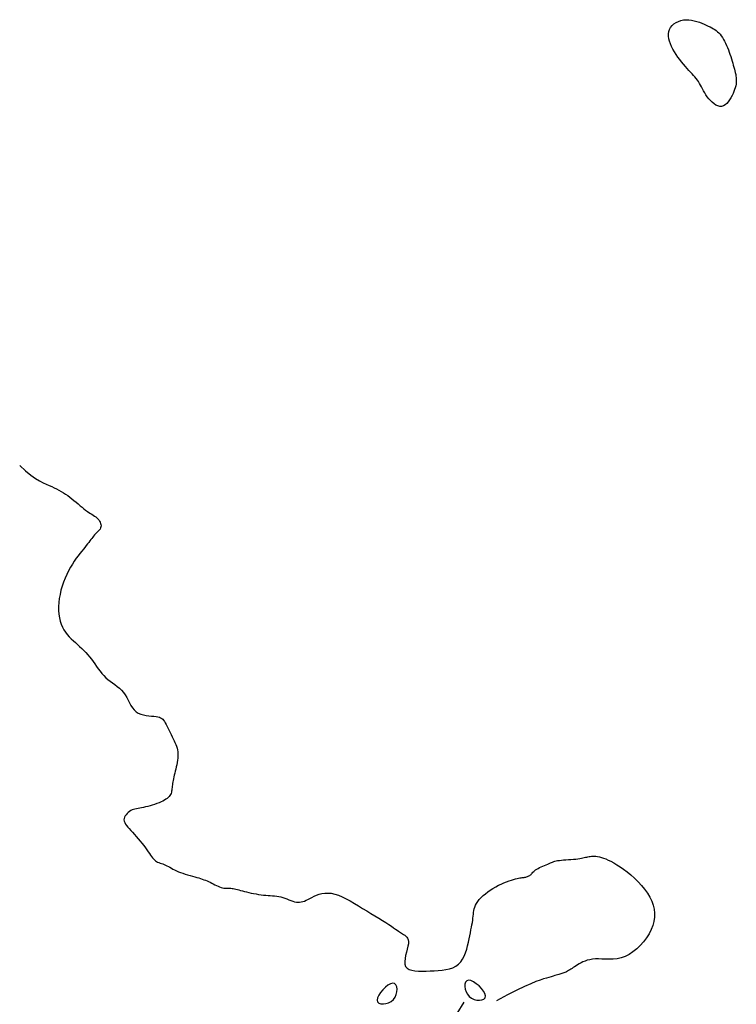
# Model space of a CAD drawing. Header units: millimetres. Extents: x 32690613 to 32693367, y 5343692 to 5344708.
# Tile 713 of 1009: x 32693247 to 32693269, y 5343759 to 5343790. Entities that reach past the tile are written whole.
import ezdxf

# ---------------------------------------------------------------- set-up
doc = ezdxf.new("R2010")
doc.units = ezdxf.units.MM
doc.header["$LTSCALE"] = 20
doc.layers.add('02-DGM_HL_493.50', color=112, linetype='Continuous')

msp = doc.modelspace()

# ---------------------------------------------------------------- linework, layer by layer
at = {"layer": '02-DGM_HL_493.50', "elevation": 493.5, "flags": 128}
for points in [[(32693267.965, 5343788.079), (32693267.909, 5343788.142), (32693267.852, 5343788.209), (32693267.793, 5343788.281), (32693267.735, 5343788.355), (32693267.678, 5343788.432), (32693267.623, 5343788.511), (32693267.572, 5343788.592), (32693267.525, 5343788.674), (32693267.482, 5343788.755), (32693267.447, 5343788.836), (32693267.418, 5343788.917), (32693267.397, 5343788.995), (32693267.386, 5343789.072), (32693267.385, 5343789.145), (32693267.395, 5343789.215), (32693267.417, 5343789.281), (32693267.453, 5343789.342), (32693267.499, 5343789.398), (32693267.556, 5343789.448), (32693267.621, 5343789.49), (32693267.693, 5343789.526), (32693267.77, 5343789.553), (32693267.851, 5343789.571), (32693267.934, 5343789.579), (32693268.017, 5343789.577), (32693268.1, 5343789.567), (32693268.182, 5343789.549), (32693268.263, 5343789.526), (32693268.341, 5343789.499), (32693268.415, 5343789.469), (32693268.486, 5343789.438), (32693268.552, 5343789.409), (32693268.613, 5343789.381), (32693268.67, 5343789.355), (32693268.722, 5343789.329), (32693268.77, 5343789.302), (32693268.815, 5343789.275), (32693268.858, 5343789.245), (32693268.898, 5343789.211), (32693268.937, 5343789.173), (32693268.974, 5343789.131), (32693269.011, 5343789.083), (32693269.046, 5343789.031), (32693269.08, 5343788.975), (32693269.112, 5343788.916), (32693269.143, 5343788.854), (32693269.173, 5343788.789), (32693269.202, 5343788.722), (32693269.229, 5343788.654), (32693269.254, 5343788.584), (32693269.278, 5343788.515), (32693269.301, 5343788.445), (32693269.323, 5343788.376), (32693269.343, 5343788.308), (32693269.363, 5343788.242), (32693269.381, 5343788.179), (32693269.399, 5343788.119), (32693269.415, 5343788.061), (32693269.43, 5343788.006), (32693269.443, 5343787.952), (32693269.455, 5343787.9), (32693269.463, 5343787.849), (32693269.47, 5343787.799), (32693269.473, 5343787.749), (32693269.474, 5343787.699), (32693269.471, 5343787.648), (32693269.464, 5343787.597), (32693269.454, 5343787.544), (32693269.44, 5343787.489), (32693269.422, 5343787.433), (32693269.4, 5343787.373), (32693269.374, 5343787.311), (32693269.343, 5343787.246), (32693269.307, 5343787.181), (32693269.268, 5343787.117), (32693269.225, 5343787.057), (32693269.179, 5343787.005), (32693269.129, 5343786.962), (32693269.077, 5343786.931), (32693269.022, 5343786.914), (32693268.965, 5343786.914), (32693268.907, 5343786.928), (32693268.848, 5343786.956), (32693268.79, 5343786.995), (32693268.734, 5343787.042), (32693268.68, 5343787.095), (32693268.629, 5343787.153), (32693268.582, 5343787.214), (32693268.541, 5343787.275), (32693268.503, 5343787.335), (32693268.469, 5343787.395), (32693268.437, 5343787.455), (32693268.407, 5343787.513), (32693268.377, 5343787.569), (32693268.346, 5343787.624), (32693268.314, 5343787.676), (32693268.28, 5343787.725), (32693268.243, 5343787.773), (32693268.203, 5343787.82), (32693268.161, 5343787.868), (32693268.116, 5343787.916), (32693268.068, 5343787.967), (32693268.018, 5343788.021)], [(32693258.916, 5343759.982), (32693258.847, 5343759.965), (32693258.77, 5343759.922), (32693258.689, 5343759.859), (32693258.611, 5343759.783), (32693258.541, 5343759.699), (32693258.485, 5343759.614), (32693258.448, 5343759.533), (32693258.436, 5343759.463), (32693258.453, 5343759.409), (32693258.494, 5343759.372), (32693258.555, 5343759.35), (32693258.628, 5343759.345), (32693258.709, 5343759.356), (32693258.791, 5343759.383), (32693258.868, 5343759.425), (32693258.935, 5343759.483), (32693258.987, 5343759.554), (32693259.023, 5343759.635), (32693259.044, 5343759.718), (32693259.048, 5343759.8), (32693259.038, 5343759.873), (32693259.012, 5343759.931), (32693258.971, 5343759.97)], [(32693261.767, 5343759.593), (32693261.749, 5343759.662), (32693261.706, 5343759.739), (32693261.643, 5343759.82), (32693261.567, 5343759.898), (32693261.483, 5343759.968), (32693261.398, 5343760.024), (32693261.317, 5343760.061), (32693261.247, 5343760.073), (32693261.193, 5343760.057), (32693261.156, 5343760.015), (32693261.135, 5343759.955), (32693261.13, 5343759.881), (32693261.141, 5343759.8), (32693261.168, 5343759.718), (32693261.21, 5343759.641), (32693261.267, 5343759.574), (32693261.338, 5343759.522), (32693261.419, 5343759.486), (32693261.503, 5343759.466), (32693261.584, 5343759.461), (32693261.657, 5343759.472), (32693261.716, 5343759.497), (32693261.754, 5343759.538)]]:
    msp.add_lwpolyline(points, close=True, dxfattribs=at)
for points in [[(32693247.453, 5343775.88), (32693247.636, 5343775.718), (32693247.796, 5343775.59), (32693247.937, 5343775.489), (32693248.06, 5343775.412), (32693248.17, 5343775.353), (32693248.267, 5343775.308), (32693248.356, 5343775.271), (32693248.437, 5343775.238), (32693248.515, 5343775.203), (32693248.589, 5343775.168), (32693248.661, 5343775.13), (32693248.73, 5343775.091), (32693248.797, 5343775.049), (32693248.863, 5343775.006), (32693248.928, 5343774.96), (32693248.992, 5343774.912), (32693249.057, 5343774.861), (32693249.121, 5343774.809), (32693249.184, 5343774.756), (32693249.247, 5343774.703), (32693249.308, 5343774.651), (32693249.368, 5343774.602), (32693249.425, 5343774.556), (32693249.48, 5343774.514), (32693249.533, 5343774.477), (32693249.582, 5343774.443), (32693249.629, 5343774.414), (32693249.673, 5343774.386), (32693249.714, 5343774.359), (32693249.753, 5343774.333), (32693249.789, 5343774.306), (32693249.823, 5343774.277), (32693249.854, 5343774.246), (32693249.882, 5343774.212), (32693249.906, 5343774.177), (32693249.926, 5343774.141), (32693249.941, 5343774.105), (32693249.951, 5343774.069), (32693249.954, 5343774.033), (32693249.951, 5343773.998), (32693249.94, 5343773.966), (32693249.923, 5343773.934), (32693249.902, 5343773.904), (32693249.876, 5343773.874), (32693249.847, 5343773.844), (32693249.816, 5343773.814), (32693249.785, 5343773.783), (32693249.755, 5343773.752), (32693249.725, 5343773.718), (32693249.697, 5343773.684), (32693249.669, 5343773.647), (32693249.639, 5343773.608), (32693249.609, 5343773.566), (32693249.576, 5343773.522), (32693249.54, 5343773.475), (32693249.501, 5343773.425), (32693249.457, 5343773.371), (32693249.409, 5343773.314), (32693249.358, 5343773.252), (32693249.304, 5343773.186), (32693249.247, 5343773.113), (32693249.19, 5343773.035), (32693249.131, 5343772.95), (32693249.072, 5343772.858), (32693249.014, 5343772.758), (32693248.957, 5343772.651), (32693248.902, 5343772.539), (32693248.85, 5343772.422), (32693248.802, 5343772.301), (32693248.759, 5343772.177), (32693248.722, 5343772.052), (32693248.692, 5343771.925), (32693248.669, 5343771.8), (32693248.655, 5343771.675), (32693248.648, 5343771.553), (32693248.649, 5343771.434), (32693248.657, 5343771.319), (32693248.673, 5343771.209), (32693248.697, 5343771.106), (32693248.728, 5343771.01), (32693248.766, 5343770.921), (32693248.811, 5343770.839), (32693248.862, 5343770.764), (32693248.917, 5343770.694), (32693248.976, 5343770.627), (32693249.038, 5343770.564), (32693249.102, 5343770.503), (32693249.167, 5343770.443), (32693249.232, 5343770.383), (32693249.296, 5343770.322), (32693249.36, 5343770.261), (32693249.423, 5343770.199), (32693249.485, 5343770.136), (32693249.545, 5343770.071), (32693249.603, 5343770.003), (32693249.659, 5343769.934), (32693249.713, 5343769.862), (32693249.765, 5343769.788), (32693249.817, 5343769.714), (32693249.869, 5343769.64), (32693249.922, 5343769.567), (32693249.977, 5343769.497), (32693250.036, 5343769.43), (32693250.098, 5343769.367), (32693250.165, 5343769.31), (32693250.236, 5343769.256), (32693250.309, 5343769.204), (32693250.381, 5343769.153), (32693250.453, 5343769.1), (32693250.521, 5343769.044), (32693250.586, 5343768.983), (32693250.644, 5343768.916), (32693250.696, 5343768.842), (32693250.742, 5343768.762), (32693250.785, 5343768.679), (32693250.827, 5343768.597), (32693250.87, 5343768.517), (32693250.917, 5343768.442), (32693250.969, 5343768.375), (32693251.029, 5343768.32), (32693251.098, 5343768.276), (32693251.174, 5343768.244), (32693251.255, 5343768.222), (32693251.339, 5343768.207), (32693251.421, 5343768.196), (32693251.501, 5343768.189), (32693251.576, 5343768.184), (32693251.642, 5343768.177), (32693251.698, 5343768.167), (32693251.746, 5343768.154), (32693251.785, 5343768.137), (32693251.819, 5343768.116), (32693251.849, 5343768.089), (32693251.875, 5343768.058), (32693251.901, 5343768.02), (32693251.927, 5343767.977), (32693251.955, 5343767.927), (32693251.984, 5343767.871), (32693252.015, 5343767.811), (32693252.046, 5343767.748), (32693252.078, 5343767.684), (32693252.109, 5343767.619), (32693252.14, 5343767.554), (32693252.17, 5343767.491), (32693252.198, 5343767.431), (32693252.225, 5343767.373), (32693252.249, 5343767.317), (32693252.27, 5343767.262), (32693252.288, 5343767.206), (32693252.302, 5343767.149), (32693252.312, 5343767.091), (32693252.317, 5343767.03), (32693252.317, 5343766.966), (32693252.312, 5343766.899), (32693252.304, 5343766.831), (32693252.293, 5343766.762), (32693252.279, 5343766.693), (32693252.264, 5343766.624), (32693252.249, 5343766.558), (32693252.233, 5343766.493), (32693252.218, 5343766.431), (32693252.204, 5343766.373), (32693252.191, 5343766.317), (32693252.179, 5343766.264), (32693252.168, 5343766.213), (32693252.159, 5343766.165), (32693252.151, 5343766.119), (32693252.144, 5343766.075), (32693252.14, 5343766.033), (32693252.136, 5343765.992), (32693252.132, 5343765.953), (32693252.128, 5343765.916), (32693252.122, 5343765.88), (32693252.114, 5343765.846), (32693252.104, 5343765.812), (32693252.089, 5343765.78), (32693252.07, 5343765.748), (32693252.047, 5343765.718), (32693252.018, 5343765.688), (32693251.985, 5343765.659), (32693251.946, 5343765.631), (32693251.902, 5343765.603), (32693251.852, 5343765.576), (32693251.796, 5343765.55), (32693251.735, 5343765.524), (32693251.669, 5343765.499), (32693251.6, 5343765.475), (32693251.529, 5343765.452), (32693251.458, 5343765.432), (32693251.387, 5343765.413), (32693251.319, 5343765.396), (32693251.255, 5343765.382), (32693251.195, 5343765.37), (32693251.14, 5343765.36), (32693251.089, 5343765.351), (32693251.041, 5343765.342), (32693250.996, 5343765.332), (32693250.952, 5343765.319), (32693250.911, 5343765.303), (32693250.87, 5343765.283), (32693250.829, 5343765.258), (32693250.79, 5343765.229), (32693250.754, 5343765.196), (32693250.721, 5343765.159), (32693250.695, 5343765.121), (32693250.674, 5343765.08), (32693250.662, 5343765.039), (32693250.658, 5343764.997), (32693250.665, 5343764.955), (32693250.681, 5343764.914), (32693250.706, 5343764.871), (32693250.738, 5343764.826), (32693250.777, 5343764.78), (32693250.821, 5343764.73), (32693250.87, 5343764.676), (32693250.923, 5343764.618), (32693250.979, 5343764.555), (32693251.037, 5343764.489), (32693251.095, 5343764.42), (32693251.153, 5343764.349), (32693251.209, 5343764.279), (32693251.264, 5343764.209), (32693251.315, 5343764.142), (32693251.361, 5343764.079), (32693251.403, 5343764.021), (32693251.44, 5343763.968), (32693251.474, 5343763.919), (32693251.505, 5343763.875), (32693251.535, 5343763.836), (32693251.564, 5343763.801), (32693251.593, 5343763.771), (32693251.625, 5343763.745), (32693251.658, 5343763.723), (32693251.693, 5343763.705), (32693251.731, 5343763.689), (32693251.77, 5343763.674), (32693251.81, 5343763.66), (32693251.851, 5343763.646), (32693251.893, 5343763.63), (32693251.936, 5343763.612), (32693251.978, 5343763.592), (32693252.022, 5343763.569), (32693252.066, 5343763.543), (32693252.113, 5343763.517), (32693252.162, 5343763.489), (32693252.215, 5343763.461), (32693252.272, 5343763.434), (32693252.333, 5343763.407), (32693252.399, 5343763.382), (32693252.468, 5343763.358), (32693252.541, 5343763.335), (32693252.614, 5343763.313), (32693252.688, 5343763.292), (32693252.76, 5343763.272), (32693252.83, 5343763.252), (32693252.896, 5343763.234), (32693252.956, 5343763.216), (32693253.013, 5343763.198), (32693253.065, 5343763.18), (32693253.116, 5343763.162), (32693253.164, 5343763.143), (32693253.211, 5343763.123), (32693253.257, 5343763.103), (32693253.305, 5343763.081), (32693253.353, 5343763.058), (32693253.402, 5343763.033), (32693253.452, 5343763.009), (32693253.501, 5343762.985), (32693253.55, 5343762.963), (32693253.597, 5343762.943), (32693253.643, 5343762.927), (32693253.686, 5343762.914), (32693253.727, 5343762.905), (32693253.766, 5343762.9), (32693253.803, 5343762.897), (32693253.838, 5343762.897), (32693253.873, 5343762.897), (32693253.908, 5343762.898), (32693253.943, 5343762.897), (32693253.979, 5343762.894), (32693254.016, 5343762.889), (32693254.056, 5343762.882), (32693254.097, 5343762.872), (32693254.142, 5343762.86), (32693254.19, 5343762.847), (32693254.241, 5343762.832), (32693254.297, 5343762.817), (32693254.358, 5343762.801), (32693254.424, 5343762.784), (32693254.493, 5343762.768), (32693254.567, 5343762.752), (32693254.642, 5343762.737), (32693254.719, 5343762.723), (32693254.795, 5343762.71), (32693254.872, 5343762.699), (32693254.946, 5343762.69), (32693255.018, 5343762.684), (32693255.088, 5343762.679), (32693255.155, 5343762.675), (32693255.221, 5343762.671), (32693255.286, 5343762.665), (32693255.35, 5343762.658), (32693255.413, 5343762.647), (32693255.476, 5343762.633), (32693255.54, 5343762.615), (32693255.603, 5343762.593), (32693255.665, 5343762.57), (32693255.727, 5343762.546), (32693255.787, 5343762.523), (32693255.845, 5343762.502), (32693255.901, 5343762.486), (32693255.955, 5343762.474), (32693256.006, 5343762.469), (32693256.056, 5343762.47), (32693256.104, 5343762.477), (32693256.153, 5343762.489), (32693256.202, 5343762.507), (32693256.254, 5343762.529), (32693256.309, 5343762.555), (32693256.368, 5343762.585), (32693256.432, 5343762.618), (32693256.501, 5343762.651), (32693256.575, 5343762.684), (32693256.655, 5343762.713), (32693256.74, 5343762.735), (32693256.831, 5343762.75), (32693256.927, 5343762.753), (32693257.029, 5343762.744), (32693257.137, 5343762.72), (32693257.249, 5343762.682), (32693257.366, 5343762.633), (32693257.487, 5343762.574), (32693257.611, 5343762.508), (32693257.737, 5343762.435), (32693257.864, 5343762.359), (32693257.992, 5343762.281), (32693258.12, 5343762.203), (32693258.246, 5343762.126), (32693258.369, 5343762.05), (32693258.487, 5343761.977), (32693258.598, 5343761.908), (32693258.701, 5343761.844), (32693258.794, 5343761.785), (32693258.875, 5343761.732), (32693258.944, 5343761.686), (32693259.001, 5343761.647), (32693259.049, 5343761.613), (32693259.09, 5343761.584), (32693259.125, 5343761.558), (32693259.157, 5343761.536), (32693259.187, 5343761.515), (32693259.218, 5343761.495), (32693259.251, 5343761.475), (32693259.285, 5343761.454), (32693259.318, 5343761.429), (32693259.347, 5343761.399), (32693259.372, 5343761.363), (32693259.389, 5343761.318), (32693259.398, 5343761.263), (32693259.397, 5343761.196), (32693259.384, 5343761.117), (32693259.362, 5343761.028), (32693259.338, 5343760.933), (32693259.313, 5343760.835), (32693259.295, 5343760.739), (32693259.285, 5343760.649), (32693259.29, 5343760.567), (32693259.313, 5343760.498), (32693259.357, 5343760.445), (32693259.422, 5343760.406), (32693259.504, 5343760.379), (32693259.599, 5343760.363), (32693259.707, 5343760.355), (32693259.823, 5343760.354), (32693259.944, 5343760.356), (32693260.069, 5343760.361), (32693260.193, 5343760.366), (32693260.316, 5343760.373), (32693260.436, 5343760.384), (32693260.552, 5343760.401), (32693260.661, 5343760.425), (32693260.763, 5343760.458), (32693260.855, 5343760.503), (32693260.937, 5343760.562), (32693261.006, 5343760.634), (32693261.065, 5343760.719), (32693261.114, 5343760.814), (32693261.155, 5343760.916), (32693261.189, 5343761.023), (32693261.218, 5343761.131), (32693261.243, 5343761.238), (32693261.265, 5343761.342), (32693261.285, 5343761.439), (32693261.304, 5343761.531), (32693261.321, 5343761.618), (32693261.337, 5343761.699), (32693261.351, 5343761.775), (32693261.363, 5343761.847), (32693261.373, 5343761.916), (32693261.381, 5343761.98), (32693261.388, 5343762.041), (32693261.393, 5343762.1), (32693261.399, 5343762.157), (32693261.407, 5343762.212), (32693261.418, 5343762.267), (32693261.435, 5343762.322), (32693261.458, 5343762.378), (32693261.489, 5343762.435), (32693261.529, 5343762.493), (32693261.577, 5343762.553), (32693261.633, 5343762.613), (32693261.695, 5343762.673), (32693261.764, 5343762.732), (32693261.837, 5343762.789), (32693261.915, 5343762.844), (32693261.996, 5343762.896), (32693262.08, 5343762.945), (32693262.164, 5343762.989), (32693262.249, 5343763.029), (32693262.333, 5343763.066), (32693262.413, 5343763.098), (32693262.49, 5343763.127), (32693262.562, 5343763.151), (32693262.628, 5343763.171), (32693262.686, 5343763.187), (32693262.737, 5343763.2), (32693262.783, 5343763.209), (32693262.823, 5343763.216), (32693262.859, 5343763.222), (32693262.892, 5343763.226), (32693262.922, 5343763.23), (32693262.95, 5343763.234), (32693262.978, 5343763.238), (32693263.005, 5343763.244), (32693263.031, 5343763.251), (32693263.055, 5343763.259), (32693263.079, 5343763.268), (32693263.102, 5343763.28), (32693263.124, 5343763.293), (32693263.145, 5343763.308), (32693263.165, 5343763.326), (32693263.184, 5343763.345), (32693263.204, 5343763.366), (32693263.226, 5343763.389), (32693263.25, 5343763.412), (32693263.277, 5343763.436), (32693263.308, 5343763.461), (32693263.344, 5343763.486), (32693263.385, 5343763.51), (32693263.431, 5343763.534), (32693263.479, 5343763.557), (32693263.53, 5343763.579), (32693263.58, 5343763.601), (32693263.63, 5343763.621), (32693263.677, 5343763.641), (32693263.721, 5343763.659), (32693263.759, 5343763.675), (32693263.795, 5343763.69), (32693263.828, 5343763.704), (32693263.862, 5343763.716), (32693263.898, 5343763.728), (32693263.938, 5343763.738), (32693263.984, 5343763.747), (32693264.036, 5343763.754), (32693264.098, 5343763.761), (32693264.166, 5343763.768), (32693264.239, 5343763.774), (32693264.315, 5343763.779), (32693264.392, 5343763.785), (32693264.467, 5343763.791), (32693264.539, 5343763.797), (32693264.604, 5343763.804), (32693264.663, 5343763.813), (32693264.715, 5343763.821), (32693264.761, 5343763.831), (32693264.803, 5343763.84), (32693264.841, 5343763.849), (32693264.878, 5343763.858), (32693264.913, 5343763.866), (32693264.949, 5343763.874), (32693264.986, 5343763.879), (32693265.025, 5343763.884), (32693265.066, 5343763.886), (32693265.11, 5343763.885), (32693265.158, 5343763.881), (32693265.209, 5343763.874), (32693265.265, 5343763.862), (32693265.326, 5343763.847), (32693265.391, 5343763.826), (32693265.463, 5343763.799), (32693265.54, 5343763.766), (32693265.622, 5343763.726), (32693265.71, 5343763.679), (32693265.803, 5343763.623), (32693265.902, 5343763.558), (32693266.007, 5343763.484), (32693266.117, 5343763.4), (32693266.229, 5343763.307), (32693266.342, 5343763.206), (32693266.453, 5343763.098), (32693266.558, 5343762.985), (32693266.656, 5343762.868), (32693266.744, 5343762.748), (32693266.819, 5343762.626), (32693266.878, 5343762.503), (32693266.922, 5343762.38), (32693266.95, 5343762.256), (32693266.963, 5343762.131), (32693266.96, 5343762.006), (32693266.942, 5343761.88), (32693266.908, 5343761.754), (32693266.858, 5343761.627), (32693266.793, 5343761.5), (32693266.714, 5343761.374), (32693266.623, 5343761.253), (32693266.522, 5343761.139), (32693266.413, 5343761.035), (32693266.298, 5343760.942), (32693266.178, 5343760.864), (32693266.056, 5343760.803), (32693265.933, 5343760.761), (32693265.81, 5343760.734), (32693265.688, 5343760.721), (32693265.569, 5343760.716), (32693265.454, 5343760.718), (32693265.344, 5343760.723), (32693265.239, 5343760.726), (32693265.142, 5343760.726), (32693265.052, 5343760.719), (32693264.97, 5343760.705), (32693264.894, 5343760.686), (32693264.825, 5343760.662), (32693264.762, 5343760.636), (32693264.703, 5343760.607), (32693264.649, 5343760.576), (32693264.598, 5343760.546), (32693264.551, 5343760.517), (32693264.506, 5343760.488), (32693264.465, 5343760.461), (32693264.425, 5343760.435), (32693264.388, 5343760.411), (32693264.353, 5343760.389), (32693264.32, 5343760.369), (32693264.289, 5343760.351), (32693264.259, 5343760.335), (32693264.23, 5343760.321), (32693264.202, 5343760.309), (32693264.174, 5343760.298), (32693264.145, 5343760.289), (32693264.116, 5343760.279), (32693264.085, 5343760.27), (32693264.053, 5343760.261), (32693264.019, 5343760.251), (32693263.982, 5343760.24), (32693263.941, 5343760.228), (32693263.894, 5343760.214), (32693263.841, 5343760.199), (32693263.781, 5343760.181), (32693263.713, 5343760.161), (32693263.636, 5343760.139), (32693263.547, 5343760.112), (32693263.442, 5343760.078), (32693263.313, 5343760.031), (32693263.156, 5343759.967), (32693262.963, 5343759.881), (32693262.728, 5343759.767), (32693262.444, 5343759.622), (32693262.106, 5343759.44)], [(32693260.186, 5343757.363), (32693260.263, 5343757.627), (32693260.335, 5343757.858), (32693260.409, 5343758.071), (32693260.494, 5343758.282), (32693260.598, 5343758.506), (32693260.73, 5343758.757), (32693260.896, 5343759.05), (32693261.107, 5343759.401)]]:
    msp.add_lwpolyline(points, dxfattribs=at)

doc.saveas('drawing.dxf')
